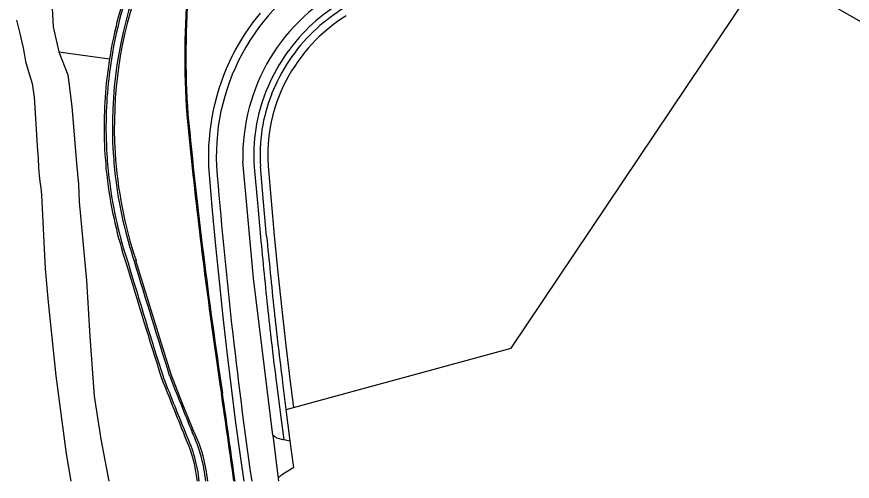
# Model space of a CAD drawing. Extents: x 124000 to 129000, y 395500 to 397503.
# Drawn here: x 124921.5 to 125141.7, y 395500 to 395622.4 of the extents above; entities that cross this region are included whole.
import ezdxf

# ---------------------------------------------------------------- set-up
doc = ezdxf.new("R2010")
doc.units = 0
doc.layers.add('gx-grn-maaiveld', color=7, linetype='Continuous')

msp = doc.modelspace()

# ---------------------------------------------------------------- linework, layer by layer
at = {"layer": 'gx-grn-maaiveld'}
for p, q in [((124932.59, 395613.13), (124945.92, 395611.29)), ((124992.51, 395518.9), (124991.58, 395525.95)), ((124992.51, 395518.9), (124994.47, 395519.44)), ((124993.57, 395510.67), (124992.51, 395518.9)), ((124988.98, 395512.13), (124990.39, 395500.7)), ((124989.98, 395511.49), (124989.12, 395512.01)), ((124991.87, 395510.96), (124991.59, 395511.03)), ((124990.39, 395500.7), (124990.48, 395500))]:
    msp.add_line(p, q, dxfattribs=at)
for points in [[(124930.98, 395760.18), (124931.54, 395754.05), (124932.29, 395746.71), (124932.1, 395737.88), (124930.71, 395725.06), (124928.66, 395712.89), (124926.53, 395689.34), (124925.83, 395686.41), (124925.09, 395682.69), (124924.81, 395680.14), (124924.71, 395677.96), (124924.76, 395673.68), (124924.85, 395669.27), (124925.5, 395664.81), (124927.32, 395654.91), (124928.15, 395650.5), (124929.08, 395645.48), (124929.64, 395640.65), (124929.98, 395636.96), (124930.31, 395632.02), (124930.69, 395626.25), (124931.05, 395619.77), (124932.59, 395613.13)], [(124994.47, 395519.44), (125051.78, 395535.08), (125119.12, 395635.38), (125186.89, 395596.65), (125186.74, 395596.37)], [(124981.4, 395500), (124980.53, 395506.1), (124979.27, 395515.4), (124978.08, 395524.72), (124976.96, 395534.04), (124975.9, 395543.37), (124974.91, 395552.71), (124973.98, 395562.05), (124973.12, 395571.4), (124972.32, 395580.76), (124972.14, 395582.99), (124972.1, 395584.15), (124972.08, 395586.22), (124972.14, 395588.29), (124972.25, 395590.17), (124972.45, 395592.24), (124972.69, 395594.11), (124972.99, 395595.97), (124973.35, 395597.82), (124973.76, 395599.66), (124974.29, 395601.66), (124974.84, 395603.47), (124975.43, 395605.26), (124976.09, 395607.03), (124976.8, 395608.78), (124977.65, 395610.67), (124978.39, 395612.19), (124979.09, 395613.53), (124979.91, 395615.02), (124980.78, 395616.48), (124981.69, 395617.91), (124982.64, 395619.32), (124983.63, 395620.69), (124984.66, 395622.04), (124985.73, 395623.36)], [(124921.42, 395621.49), (124922.35, 395617.68), (124922.69, 395616.08), (124923.16, 395614.22), (124923.44, 395612.74), (124923.83, 395610.62), (124924.51, 395608.28), (124925.57, 395604.86), (124926.11, 395601.19), (124926.43, 395595.73), (124926.9, 395588.3), (124927.15, 395585.1), (124927.25, 395582.66), (124927.39, 395580.57), (124927.55, 395579.01), (124927.8, 395577.34), (124927.99, 395575.48), (124928.47, 395566.65), (124928.98, 395555.95), (124929.76, 395547.17), (124931.82, 395527.83), (124934.53, 395507.19), (124935.71, 395500)], [(125008.34, 395622.7), (125006.66, 395621.59), (125005.03, 395620.42), (125003.45, 395619.16), (125002.34, 395618.21), (125001.22, 395617.18), (125000.25, 395616.22), (124999.26, 395615.18), (124998.3, 395614.11), (124997.35, 395612.97), (124996.43, 395611.79), (124995.55, 395610.59), (124994.75, 395609.4), (124993.95, 395608.14), (124993.22, 395606.9), (124992.51, 395605.6), (124991.84, 395604.26), (124991.21, 395602.91), (124990.64, 395601.54), (124990.14, 395600.23), (124989.52, 395598.41), (124988.99, 395596.56), (124988.55, 395594.69), (124988.19, 395592.81), (124987.92, 395590.91), (124987.74, 395588.99), (124987.64, 395587.08), (124987.64, 395585.16), (124987.73, 395583.08), (124989.38, 395564.8), (124990.33, 395555), (124991.33, 395545.27), (124992.4, 395535.76), (124993.59, 395526.21), (124994.47, 395519.44)], [(124932.59, 395613.13), (124934.98, 395607.15), (124935.98, 395598.8), (124937.27, 395583.72), (124937.79, 395578.31), (124937.92, 395573.66), (124939.85, 395552.9), (124940.75, 395538.19), (124941.91, 395522.46), (124943.64, 395511.14), (124945.72, 395500)], [(124966.31, 395596.58), (124966.65, 395593.02), (124967.01, 395589.46), (124967.37, 395586.04), (124967.73, 395582.62)], [(124988.98, 395512.13), (124983.86, 395553.55), (124981.08, 395584.23)], [(124984.07, 395582.8), (124984.91, 395573.42), (124985.73, 395564.45)], [(124987.36, 395564.61), (124986.54, 395573.56), (124985.71, 395582.94)], [(124968.18, 395513.14), (124965.12, 395520.71), (124962.18, 395528.1), (124958.74, 395539.1), (124952.91, 395558.2)], [(124989.95, 395525.74), (124991.19, 395516.21), (124991.87, 395510.96)], [(124990.57, 395501.03), (124991.3, 395501.74), (124992.95, 395502.74), (124994.48, 395503.68), (124994.41, 395504.21), (124993.59, 395510.55), (124993.57, 395510.67)]]:
    msp.add_lwpolyline(points, dxfattribs=at)
for centre, radius, start, end in [((125030.96, 395585.67), 56.88, 116.7063, 182.5829), ((125058.27, 395593.36), 113.27, 159.5708, 173.5448), ((125058.27, 395593.36), 113.77, 159.5555, 170.93), ((125058.25, 395593.36), 111.56, 159.5685, 183.532), ((125058.27, 395593.36), 111.08, 159.5862, 183.5305), ((125194.48, 395612.1), 228.7, 175.1526, 183.8903), ((125194.53, 395612.09), 228.45, 175.1498, 183.889), ((125031.22, 395585.57), 50.16, 116.4116, 181.5233), ((125031.98, 395584.81), 48.32, 111.1509, 133.7427), ((125031.98, 395584.82), 46.67, 111.1464, 133.7373), ((125032.27, 395584.77), 48.55, 133.9585, 158.3421), ((125032.26, 395584.78), 46.9, 133.9556, 158.3418), ((125057.69, 395593.43), 113.19, 170.9197, 173.5499), ((125058.26, 395593.37), 113.76, 173.552, 183.6093), ((125058.33, 395593.36), 113.33, 173.5503, 183.6053), ((125029.51, 395585.95), 45.55, 158.4414, 183.9758), ((125029.5, 395585.96), 43.89, 158.4375, 183.9407), ((126331.58, 395728.77), 1371.35, 185.53071, 188.62152), ((125057.45, 395593.28), 112.95, 183.5925, 187.2174), ((125057.93, 395593.33), 112.93, 183.6006, 187.2098), ((125059.2, 395593.46), 112.51, 183.554, 187.1682), ((125058.39, 395593.39), 111.19, 183.5418, 198.4518), ((126329.91, 395728.54), 1369.97, 186.114, 188.62236), ((126302.39, 395689.26), 1332.49, 184.56969, 188.16578), ((125058.09, 395593.33), 113.59, 187.2003, 198.4459), ((125058.14, 395593.34), 113.14, 187.2019, 198.4424), ((125058.29, 395593.37), 111.59, 187.1786, 198.4582), ((126876.87, 395743.7), 1899.62, 185.41445, 186.0079), ((126856.25, 395741.65), 1877.26, 185.41152, 186.0114), ((126774.6, 396102.85), 1904.06, 196.64685, 197.59831), ((126786.61, 396106.61), 1916.15, 196.6512, 197.59688), ((126901.23, 396141.63), 2034.3, 196.67118, 197.55782), ((125890.83, 395642.19), 908.37, 186.14962, 187.36491), ((125896.92, 395642.87), 912.86, 186.1512, 187.35829), ((126502.05, 396136.83), 1658.52, 201.56725, 202.1308), ((126540.39, 396152.28), 1699.36, 201.57742, 202.12609), ((126677.92, 396207.13), 1845.72, 201.5908, 202.09235), ((122975.38, 395227.18), 2021.82, 7.75513, 8.41774), ((122942.34, 395222.58), 2055.48, 7.75655, 8.40957), ((124933.05, 395496.37), 38.42, 5.4149, 25.5649), ((124933.12, 395496.39), 38.86, 5.3287, 25.5368), ((124932.99, 395496.36), 36.28, 5.7546, 25.5896), ((124933.03, 395496.37), 36.75, 5.6701, 25.5545), ((124989.65, 395512.74), 0.907, 222.4063, 234.4269), ((124995.72, 395528.49), 17.95, 251.3455, 256.7075), ((124995.64, 395528.05), 17.49, 257.5523, 263.1949), ((124991.44, 395500.33), 1.11, 140.9015, 160.1817)]:
    msp.add_arc(centre, radius, start, end, dxfattribs=at)

doc.saveas('drawing.dxf')
